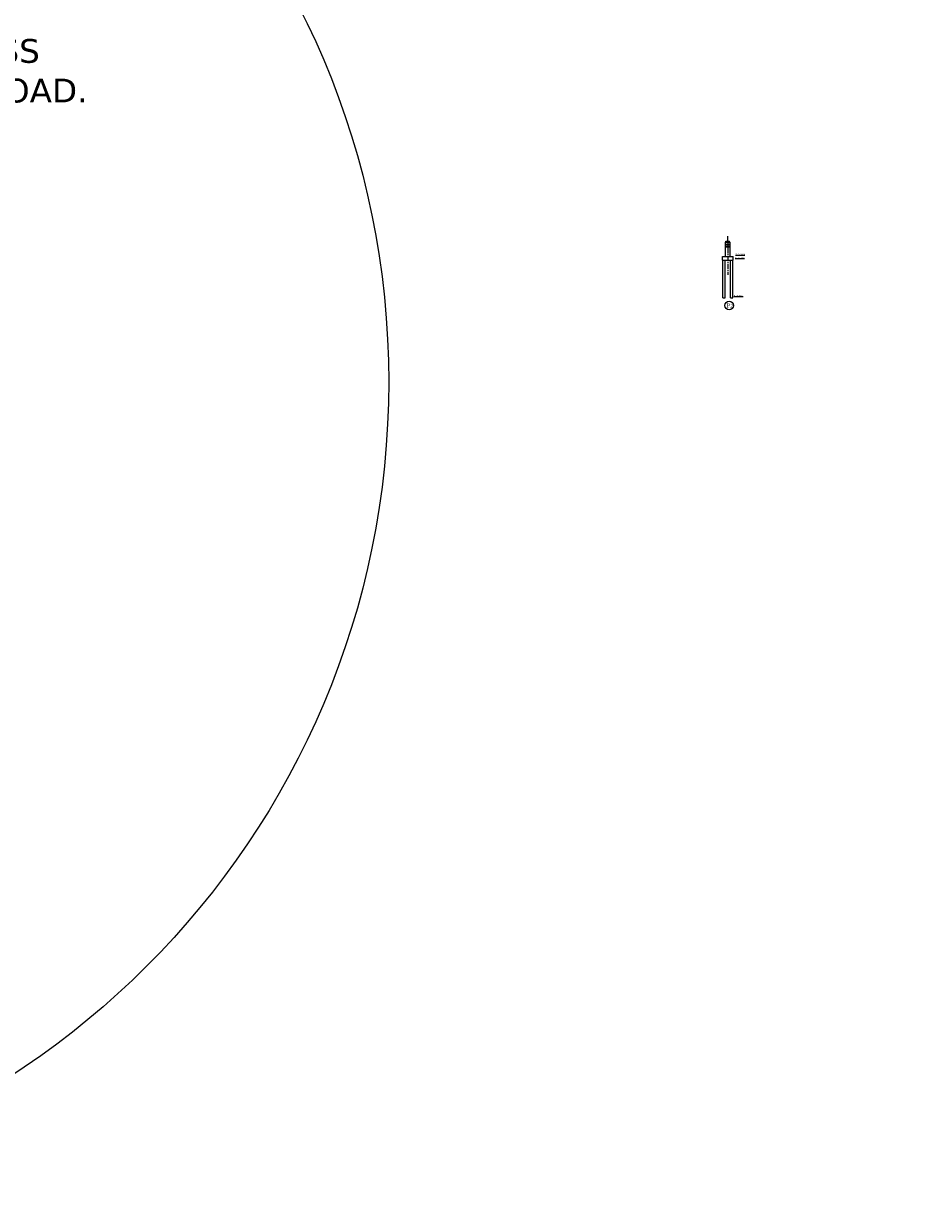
# Model space of a CAD drawing. Header units: millimetres. Extents: x -20950785 to 389010297, y -11535949 to 14056629.
# Tile 356 of 654: x 14940258 to 15311780, y -2790003 to -2292018. Entities that reach past the tile are written whole.
import ezdxf

# ---------------------------------------------------------------- set-up
doc = ezdxf.new("R2010")
doc.units = ezdxf.units.MM
doc.header["$LTSCALE"] = 60
doc.header["$MEASUREMENT"] = 0
doc.linetypes.add('CENTER2', pattern=[28.575, 19.05, -3.175, 3.175, -3.175])
doc.layers.add('TEXT', color=7, linetype='Continuous')
doc.styles.add('PDF Arial Bold', font='times.ttf')
doc.styles.add('style1', font='txt.shx', dxfattribs={"height": 1})

msp = doc.modelspace()

# ---------------------------------------------------------------- hatches: boundary and pattern name
at = {"linetype": 'Continuous', "lineweight": 9, "ltscale": 2}
h = msp.add_hatch(dxfattribs=at)
h.set_pattern_fill('ANSI31')
h.set_pattern_definition([(45, (4888195.99988, -1316013.02703), (-0.0883883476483, 0.0883883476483), [])])
h.paths.add_polyline_path([(15235986, -2383419.96), (15235636, -2383419.96), (15235636, -2383499.96), (15235986, -2383499.96)])
h = msp.add_hatch(dxfattribs=at)
h.set_pattern_fill('ANSI31')
h.set_pattern_definition([(45, (4889195.99988, -1316013.02703), (-0.0883883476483, 0.0883883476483), [])])
h.paths.add_polyline_path([(15236986, -2383419.96), (15236636, -2383419.96), (15236636, -2383499.96), (15236986, -2383499.96)])

# ---------------------------------------------------------------- linework, layer by layer
at = {"linetype": 'Continuous', "lineweight": 9}
for p, q in [((15235311, -2383919.96), (15237311, -2383919.96)), ((15235311, -2385419.96), (15235311, -2383919.96)), ((15235311, -2384719.96), (15237311, -2384719.96)), ((15235536, -2383919.96), (15235536, -2383499.96)), ((15235986, -2383499.96), (15235986, -2383419.96)), ((15236086, -2383919.96), (15236086, -2383499.96)), ((15236536, -2383919.96), (15236536, -2383499.96)), ((15236986, -2383499.96), (15236986, -2383419.96)), ((15237086, -2383919.96), (15237086, -2383499.96)), ((15237311, -2385419.96), (15237311, -2383919.96)), ((15234061, -2391379.96), (15234061, -2389879.96)), ((15235311, -2385419.96), (15237311, -2385419.96)), ((15235311, -2385819.96), (15237311, -2385819.96)), ((15238561, -2391379.96), (15238561, -2389879.96)), ((15234211, -2407219.96), (15234211, -2391379.96)), ((15235211, -2407219.96), (15235211, -2391379.96)), ((15237411, -2407219.96), (15237411, -2391379.96)), ((15238411, -2407219.96), (15238411, -2391379.96))]:
    msp.add_line(p, q, dxfattribs=at)
at = {"color": 7, "linetype": 'Continuous', "lineweight": 9, "ltscale": 2}
for p, q in [((15235536, -2383499.96), (15236086, -2383499.96)), ((15235636, -2383499.96), (15235636, -2383419.96)), ((15236311, -2383419.96), (15236311, -2381319.96)), ((15236536, -2383499.96), (15237086, -2383499.96)), ((15236636, -2383499.96), (15236636, -2383419.96)), ((15234061, -2389879.96), (15238561, -2389879.96)), ((15235311, -2389879.96), (15235311, -2385419.96)), ((15237311, -2389879.96), (15237311, -2385419.96)), ((15234061, -2391379.96), (15238561, -2391379.96)), ((15234211, -2407219.96), (15235211, -2407219.96)), ((15237411, -2407219.96), (15238411, -2407219.96))]:
    msp.add_line(p, q, dxfattribs=at)
at = {"linetype": 'CENTER2', "lineweight": 9, "ltscale": 2}
for p, q in [((15236311, -2383419.96), (15236311, -2385419.96)), ((15236311, -2386134.98), (15236311, -2397649.76))]:
    msp.add_line(p, q, dxfattribs=at)
at = {"linetype": 'Continuous', "lineweight": 9, "ltscale": 2}
msp.add_line((15234211, -2407219.96), (15234211, -2406355.08), dxfattribs=at)
at = {"color": 7, "linetype": 'Continuous', "lineweight": 9, "ltscale": 2}
for centre, radius in [((14746250.9, -2442527.94), 347474.95), ((15236905.63, -2410497.9), 1791.87)]:
    msp.add_circle(centre, radius, dxfattribs=at)

# ---------------------------------------------------------------- texts
at = {"linetype": 'Continuous', "lineweight": 9, "insert": (14567545.71, -2298452.55, -64476.19), "char_height": 10000, "width": 426432.7641, "attachment_point": 1, "style": 'style1'}
msp.add_mtext('\\pi37433.97777;{\\fVerdana|b0|i0|c0|p34;CONSTRUCTION OF HIGH  LEVEL BRIDGE ACROSS \\P\\pi13491.73465;KALIBEDA NALLA IN KM-2/10 ON MAKDI-HIRAPUR ROAD.\\fTimes New Roman|b0|i0|c0|p18;   }', dxfattribs=at)
at = {"linetype": 'Continuous', "lineweight": 9, "attachment_point": 1}
for s, insert, char_height, width in [('{\\fTimes New Roman|b0|i0|c0|p18; \\H0.5x;\\LRL 93.140M}', (15239043.12, -2390192.14), 1000, 11580.8407), ('{\\fTimes New Roman|b0|i0|c0|p18; \\H0.5x;\\LRL 94.640M}', (15239126.53, -2388736.01), 1000, 11580.8407), ('{\\fTimes New Roman|b0|i0|c0|p18; \\H0.5x;\\LRL 79.000M}', (15238480.92, -2406104.7), 1000, 11580.8407), ('\\pi5418.09167,t45718.09167;{\\fTimes New Roman|b0|i0|c0|p18;\\L ELEVATION OF \\P\\pi2504.57329,t42804.57329;ABUTMENT ELEMENT \\P\\pi7381.21352,t47681.21352;DIRECTION}', (14770053.27, -2493965.4), 1300, 25045.2677), ('\\pi7448.80773;{\\fTimes New Roman|b0|i0|c0|p18;\\LCertified that the boring details  shown are correct.}', (14599538.28, -2546719.98), 1915.15152, 72153.3279)]:
    msp.add_mtext(s, dxfattribs=dict(at, insert=insert, char_height=char_height, width=width))
at = {"linetype": 'Continuous', "lineweight": 9, "insert": (15235793.31, -2409576.15), "char_height": 1500, "attachment_point": 1}
msp.add_mtext('{\\fTimes New Roman|b0|i0|c0|p18;\\H1.2x;P\\H0.83333x;2}', dxfattribs=at)
at = {"color": 7, "linetype": 'Continuous', "lineweight": 9, "ltscale": 2, "insert": (14625565.07, -2525106.59), "char_height": 900, "attachment_point": 1, "style": 'PDF Arial Bold'}
msp.add_mtext_dynamic_manual_height_columns('\\pi1240.70522,t5740.70522;Moderately \\P\\pi690.45288,t5190.45288;Stronge Rock', width=8577.0125, gutter_width=1, heights=[0], dxfattribs=at)
at = {"layer": 'TEXT', "linetype": 'Continuous', "lineweight": 9, "char_height": 1300, "attachment_point": 1}
for s, insert, width in [('\\pi2427.77062;{\\fTimes New Roman|b0|i0|c0|p18;\\LELEVATION OF PIER \\P\\pi3593.74034;ALONG CURRENT \\P\\pi6498.82325;DIRECTION  }', (14804929.82, -2480078.11), 23280.4872), ('\\pi1974.11068;{\\fTimes New Roman|b0|i0|c0|p18;\\LELEVATION OF PIER \\P\\pi3681.82517;ALONG TRAFFIC  \\P\\pi6045.16331;DIRECTION  }', (14825572.26, -2480530.83), 22373.1673)]:
    msp.add_mtext(s, dxfattribs=dict(at, insert=insert, width=width))

doc.saveas('drawing.dxf')
